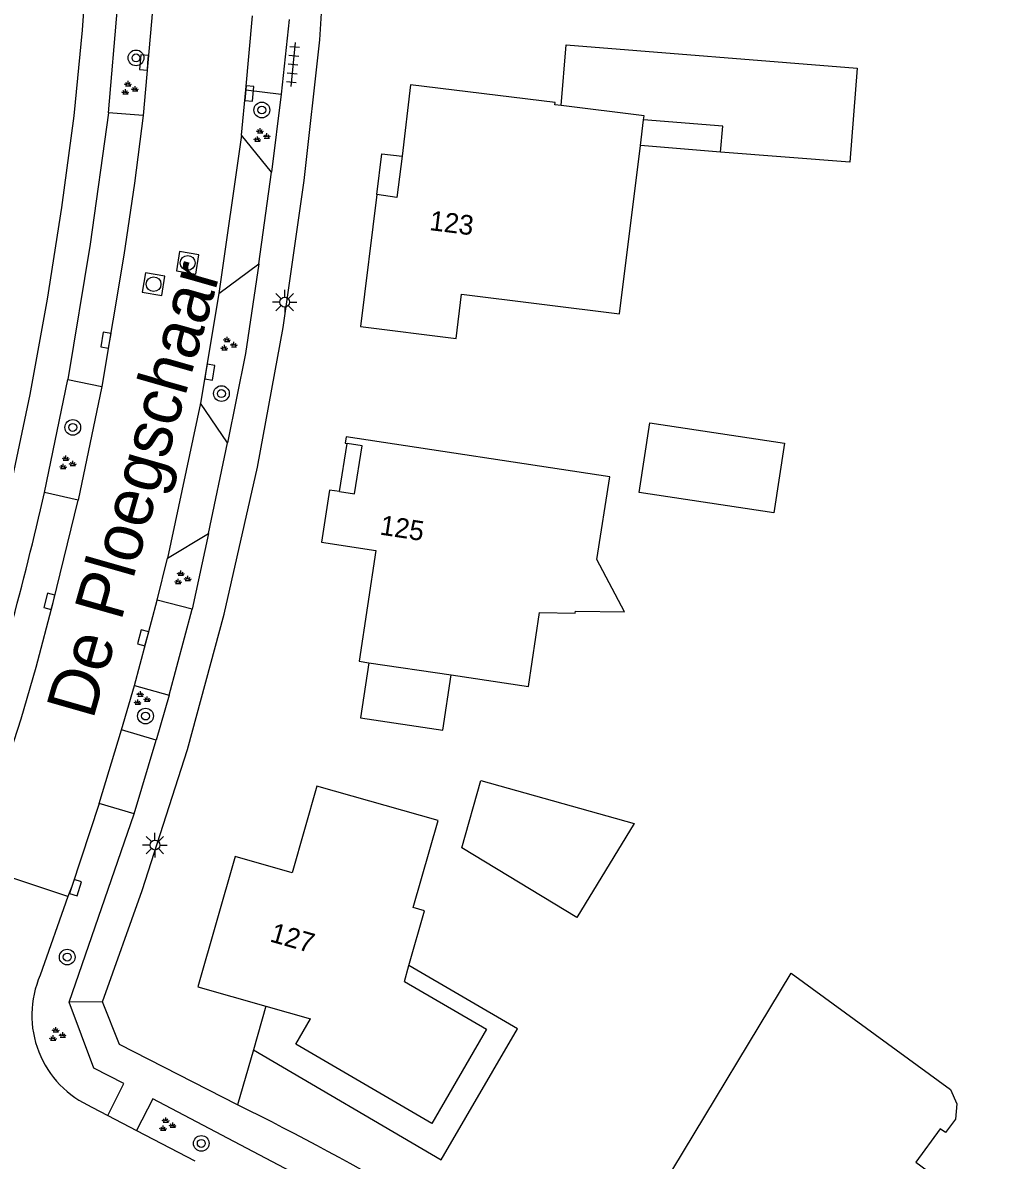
# Model space of a CAD drawing. Extents: x 137999 to 141000, y 397500 to 400501.
# Drawn here: x 138832.8 to 138882, y 400117.9 to 400175.8 of the extents above; entities that cross this region are included whole.
import ezdxf

# ---------------------------------------------------------------- set-up
doc = ezdxf.new("R2010")
doc.units = 0
for name, color, linetype in [('gg-afsc-hekwerk', 7, 'Continuous'), ('gg-anno-huisnummerreeks BGT', 7, 'Continuous'), ('gg-anno-openbare ruimte label', 7, 'Continuous'), ('gg-bbg-bijgebouw', 7, 'Continuous'), ('gg-bbg-gedigitaliseerde bebouwing', 7, 'Continuous'), ('gg-bbg-gedigitaliseerde bijgebouw', 7, 'Continuous'), ('gg-bbg-hoofdgebouw', 7, 'Continuous'), ('gg-bbg-luifel en loopbrug', 7, 'Continuous'), ('gg-bbg-onder overbouw', 7, 'Continuous'), ('gg-bbg-pand overbouw', 7, 'Continuous'), ('gg-bbg-tussenscheiding', 7, 'Continuous'), ('gg-knt-verharding', 7, 'Continuous'), ('gg-knt-verharding nz', 7, 'Continuous'), ('gt-grn-weggrens', 7, 'Continuous'), ('gt-symb-boom', 7, 'Continuous'), ('gt-symb-groenvak', 7, 'Continuous'), ('gt-symb-kolk', 7, 'Continuous'), ('gt-symb-lichtmast', 7, 'Continuous'), ('gt-symb-rioolschacht', 7, 'Continuous'), ('gt-symb-tegel verharding', 7, 'Continuous')]:
    doc.layers.add(name, color=color, linetype=linetype)

# ---------------------------------------------------------------- blocks, each defined once
blk = doc.blocks.new('gt0-TEG1')
at = {"layer": 'gt-symb-tegel verharding'}
for p, q in [((-1.125, 0), (1.125, 0)), ((-0.9, -0.25), (-0.9, 0.25)), ((-0.45, -0.25), (-0.45, 0.25)), ((0, -0.25), (0, 0.25)), ((0.45, -0.25), (0.45, 0.25)), ((0.9, -0.25), (0.9, 0.25))]:
    blk.add_line(p, q, dxfattribs=at)
blk = doc.blocks.new('gt0-KOLK')
at = {"layer": 'gt-symb-kolk'}
blk.add_lwpolyline([(0, 0), (0.375, 0), (0.375, 0.4), (-0.375, 0.4), (-0.375, 0), (0, 0)], dxfattribs=at)
blk = doc.blocks.new('gt0-BOOM')
at = {"layer": 'gt-symb-boom'}
for radius in [0.4, 0.2]:
    blk.add_circle((0, 0), radius, dxfattribs=at)
blk = doc.blocks.new('gt0-GRVAK')
at = {"layer": 'gt-symb-groenvak'}
for p, q in [((-0.11, 0.189), (-0.228, 0.24)), ((-0.182, 0.153), (0.088, 0.153)), ((-0.091, 0.211), (-0.156, 0.322)), ((-0.047, 0.214), (-0.047, 0.393)), ((-0.004, 0.211), (0.061, 0.322)), ((0.015, 0.189), (0.133, 0.24)), ((0.262, -0.052), (0.197, 0.059)), ((0.305, -0.049), (0.305, 0.13)), ((0.349, -0.052), (0.414, 0.059)), ((-0.245, -0.228), (-0.363, -0.177)), ((-0.318, -0.264), (-0.047, -0.264)), ((-0.226, -0.206), (-0.291, -0.095)), ((-0.183, -0.203), (-0.183, -0.024)), ((-0.139, -0.206), (-0.074, -0.095)), ((-0.12, -0.228), (-0.002, -0.177)), ((0.243, -0.074), (0.125, -0.023)), ((0.17, -0.11), (0.441, -0.11)), ((0.368, -0.074), (0.486, -0.023))]:
    blk.add_line(p, q, dxfattribs=at)
blk = doc.blocks.new('gt0-LMAST')
at = {"layer": 'gt-symb-lichtmast'}
for p, q in [((-0.005, 0.246), (-0.005, 0.621)), ((-0.182, 0.173), (-0.447, 0.438)), ((0.172, 0.173), (0.437, 0.438)), ((-0.255, -0.004), (-0.63, -0.004)), ((-0.182, -0.181), (-0.447, -0.446)), ((-0.005, -0.254), (-0.005, -0.629)), ((0.437, -0.446), (0.172, -0.181)), ((0.245, -0.004), (0.62, -0.004))]:
    blk.add_line(p, q, dxfattribs=at)
blk.add_circle((-0.005, -0.004), 0.25, dxfattribs=at)
blk = doc.blocks.new('gt0-RS')
at = {"layer": 'gt-symb-rioolschacht'}
blk.add_lwpolyline([(-0.5, -0.5), (0.5, -0.5), (0.5, 0.5), (-0.5, 0.5)], close=True, dxfattribs=at)
blk.add_circle((0, 0), 0.375, dxfattribs=at)

msp = doc.modelspace()

# ---------------------------------------------------------------- linework, layer by layer
at = {"layer": 'gg-afsc-hekwerk'}
msp.add_line((138844.498, 400123.538), (138843.697, 400120.746), dxfattribs=at)
msp.add_arc((138778.189, 399987.97), 148.057, 55.73815, 63.7394, dxfattribs=at)
at = {"layer": 'gg-bbg-bijgebouw'}
for points in [[(138875.208, 400173.458), (138874.829, 400168.679), (138868.258, 400169.198)], [(138864.119, 400151.891), (138864.66, 400155.436), (138871.501, 400154.393), (138870.961, 400150.852), (138864.119, 400151.891)]]:
    msp.add_lwpolyline(points, dxfattribs=at)
at = {"layer": 'gg-bbg-gedigitaliseerde bebouwing'}
for p, q in [((138849.88, 400143.304), (138850.363, 400143.232)), ((138850.363, 400143.232), (138854.549, 400142.609))]:
    msp.add_line(p, q, dxfattribs=at)
msp.add_lwpolyline([(138854.549, 400142.609), (138858.492, 400142.022), (138859.051, 400145.779)], dxfattribs=at)
at = {"layer": 'gg-bbg-gedigitaliseerde bijgebouw'}
for points in [[(138860.159, 400171.56), (138860.407, 400174.648), (138875.208, 400173.458)], [(138868.258, 400169.198), (138868.369, 400170.508), (138864.345, 400170.831)], [(138855.104, 400133.822), (138856.065, 400137.238), (138863.855, 400135.046), (138860.946, 400130.266), (138855.104, 400133.822)]]:
    msp.add_lwpolyline(points, dxfattribs=at)
at = {"layer": 'gg-bbg-hoofdgebouw'}
for p, q in [((138864.183, 400169.526), (138864.345, 400170.831)), ((138852.177, 400127.025), (138852.41, 400127.84)), ((138845.135, 400125.761), (138847.404, 400125.117))]:
    msp.add_line(p, q, dxfattribs=at)
for points in [[(138860.159, 400171.56), (138859.824, 400171.601), (138859.84, 400171.712), (138852.484, 400172.609), (138852.061, 400168.984)], [(138850.785, 400167.035), (138849.953, 400160.325), (138854.816, 400159.719), (138855.083, 400161.964), (138863.122, 400160.964), (138864.183, 400169.526)], [(138859.051, 400145.779), (138860.869, 400145.754), (138860.876, 400145.844), (138863.369, 400145.818), (138861.967, 400148.484), (138862.626, 400152.687), (138849.221, 400154.715), (138849.167, 400154.397), (138849.269, 400154.381)], [(138848.883, 400151.935), (138848.369, 400152.008), (138847.962, 400149.362), (138850.719, 400148.94), (138849.88, 400143.304)], [(138852.41, 400127.84), (138853.204, 400130.611), (138852.627, 400130.775), (138853.888, 400135.199), (138847.733, 400136.954), (138846.474, 400132.54), (138843.57, 400133.368), (138841.68, 400126.74), (138845.135, 400125.761)], [(138865.824, 400117.48), (138871.852, 400127.443), (138879.945, 400121.533), (138880.271, 400120.806), (138880.198, 400120.014), (138879.695, 400119.336), (138879.428, 400119.531), (138878.192, 400117.834), (138881.969, 400115.051), (138874.844, 400105.383), (138866.794, 400111.315)], [(138852.177, 400127.025), (138856.355, 400124.602), (138853.571, 400119.801), (138846.665, 400123.834), (138847.404, 400125.117)]]:
    msp.add_lwpolyline(points, dxfattribs=at)
at = {"layer": 'gg-bbg-luifel en loopbrug'}
for p, q in [((138868.258, 400169.198), (138864.183, 400169.526)), ((138845.135, 400125.761), (138844.498, 400123.538))]:
    msp.add_line(p, q, dxfattribs=at)
for points in [[(138850.363, 400143.232), (138849.945, 400140.425), (138854.131, 400139.801), (138854.549, 400142.609)], [(138844.498, 400123.538), (138854.052, 400117.958), (138857.938, 400124.612), (138852.41, 400127.84)]]:
    msp.add_lwpolyline(points, dxfattribs=at)
at = {"layer": 'gg-bbg-onder overbouw'}
for points in [[(138852.061, 400168.984), (138851.786, 400166.892), (138850.785, 400167.035)], [(138848.883, 400151.935), (138849.65, 400151.826), (138850.029, 400154.265), (138849.269, 400154.381)]]:
    msp.add_lwpolyline(points, dxfattribs=at)
at = {"layer": 'gg-bbg-pand overbouw'}
msp.add_line((138848.883, 400151.935), (138849.269, 400154.381), dxfattribs=at)
msp.add_lwpolyline([(138850.785, 400167.035), (138851.036, 400169.106), (138852.061, 400168.984)], dxfattribs=at)
at = {"layer": 'gg-bbg-tussenscheiding'}
msp.add_lwpolyline([(138864.345, 400170.831), (138864.37, 400171.037), (138860.159, 400171.56)], dxfattribs=at)
at = {"layer": 'gg-knt-verharding'}
for p, q in [((138837.14, 400171.199), (138837.593, 400176.548)), ((138839.369, 400176.411), (138838.895, 400171.056)), ((138844.119, 400172.369), (138844.457, 400176.13)), ((138843.898, 400170.056), (138844.119, 400172.369)), ((138844.119, 400172.369), (138845.921, 400172.144)), ((138845.921, 400172.144), (138845.419, 400168.175)), ((138838.895, 400171.056), (138837.14, 400171.199)), ((138845.419, 400168.175), (138843.898, 400170.056)), ((138844.781, 400163.521), (138845.419, 400168.175)), ((138842.75, 400162.007), (138844.781, 400163.521)), ((138842.75, 400162.007), (138841.811, 400156.427)), ((138833.878, 400151.878), (138835.068, 400157.624)), ((138835.068, 400157.624), (138836.8, 400157.271)), ((138836.8, 400157.271), (138835.597, 400151.502)), ((138843.183, 400154.406), (138841.811, 400156.427)), ((138842.217, 400149.808), (138843.183, 400154.406)), ((138835.597, 400151.502), (138833.878, 400151.878)), ((138840.134, 400148.552), (138842.217, 400149.808)), ((138842.217, 400149.808), (138841.385, 400145.949)), ((138839.611, 400146.406), (138840.134, 400148.552)), ((138838.454, 400142.071), (138839.611, 400146.406)), ((138841.385, 400145.949), (138839.611, 400146.406)), ((138837.8, 400139.824), (138838.454, 400142.071)), ((138838.454, 400142.071), (138840.213, 400141.575)), ((138840.213, 400141.575), (138839.554, 400139.292)), ((138836.657, 400136.074), (138837.8, 400139.824)), ((138839.554, 400139.292), (138837.8, 400139.824)), ((138838.435, 400135.549), (138836.657, 400136.074)), ((138835.126, 400125.973), (138838.435, 400135.549)), ((138835.071, 400131.35), (138830.252, 400132.938)), ((138835.071, 400131.35), (138833.659, 400127.333)), ((138836.292, 400120.634), (138837.098, 400120.213)), ((138837.098, 400120.213), (138838.559, 400119.45)), ((138838.559, 400119.45), (138841.523, 400117.901))]:
    msp.add_line(p, q, dxfattribs=at)
for points in [[(138836.833, 400125.993), (138838.853, 400131.644), (138841.143, 400138.81), (138843.007, 400145.694), (138844.704, 400153.169), (138846.018, 400160.275), (138847.084, 400167.753), (138847.873, 400174.899), (138848.336, 400182.244), (138848.47, 400189.864), (138848.309, 400196.992), (138847.86, 400204.28), (138847.189, 400211.125)], [(138825.915, 400131.376), (138826.636, 400133.223), (138827.298, 400135.092), (138828.557, 400138.896), (138829.729, 400142.728), (138831, 400147.37), (138832.14, 400152.045), (138833.146, 400156.868), (138834.023, 400161.717), (138834.765, 400166.373), (138835.382, 400171.048), (138835.816, 400175.4), (138836.114, 400179.763), (138836.33, 400184.982), (138836.399, 400190.205)], [(138837.14, 400171.199), (138836.205, 400164.521), (138835.068, 400157.624)], [(138844.781, 400163.521), (138844.102, 400158.949), (138843.183, 400154.406)], [(138836.657, 400136.074), (138835.27, 400131.853), (138835.071, 400131.35)], [(138837.098, 400120.213), (138837.907, 400121.831), (138836.391, 400122.612), (138835.126, 400125.973)], [(138843.697, 400120.746), (138837.699, 400123.809), (138836.833, 400125.993)], [(138846.41, 400117.361), (138839.38, 400121.048), (138838.559, 400119.45)]]:
    msp.add_lwpolyline(points, dxfattribs=at)
for centre, radius, start, end in [((138673.59, 400188.376), 164.391, 342.20529, 347.1723), ((138838.322, 400125.299), 5.087, 156.42752, 246.48647)]:
    msp.add_arc(centre, radius, start, end, dxfattribs=at)
at = {"layer": 'gg-knt-verharding nz'}
for p, q in [((138846.313, 400175.937), (138845.921, 400172.144)), ((138843.898, 400170.056), (138842.75, 400162.007)), ((138841.811, 400156.427), (138840.134, 400148.552)), ((138840.213, 400141.575), (138841.385, 400145.949)), ((138838.435, 400135.549), (138839.554, 400139.292))]:
    msp.add_line(p, q, dxfattribs=at)
for points in [[(138838.895, 400171.056), (138838.458, 400167.612), (138837.918, 400163.95), (138836.8, 400157.271)], [(138831.785, 400137.54), (138832.694, 400140.385), (138833.448, 400143.007), (138834.319, 400146.3), (138835.597, 400151.502)]]:
    msp.add_lwpolyline(points, dxfattribs=at)
at = {"layer": 'gt-grn-weggrens'}
msp.add_line((138836.833, 400125.993), (138835.126, 400125.973), dxfattribs=at)

# ---------------------------------------------------------------- block references
at = {"layer": 'gt-symb-boom'}
for p in [(138838.533, 400173.986), (138844.93, 400171.336), (138835.317, 400155.196), (138839.016, 400140.518), (138835.035, 400128.261), (138841.851, 400118.786)]:
    msp.add_blockref('gt0-BOOM', p, dxfattribs=at)
at = {"layer": 'gt-symb-boom', "rotation": -45.36442053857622}
msp.add_blockref('gt0-BOOM', (138842.875, 400156.917), dxfattribs=at)
at = {"layer": 'gt-symb-groenvak'}
for p in [(138838.177, 400172.419), (138844.886, 400170.022), (138843.209, 400159.411), (138835.014, 400153.37), (138840.861, 400147.521), (138838.8, 400141.384), (138834.501, 400124.306), (138840.094, 400119.715)]:
    msp.add_blockref('gt0-GRVAK', p, dxfattribs=at)
at = {"layer": 'gt-symb-kolk'}
for p, rotation in [((138839.141, 400173.741), 85.1221191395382), ((138844.097, 400172.2), -95.2774060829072), ((138837.2, 400159.599), 80.3869741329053), ((138842.087, 400158.042), -99.66950525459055), ((138834.319, 400146.3), 75.5744682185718), ((138839.084, 400144.445), 75.17189147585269), ((138835.27, 400131.853), -108.18126897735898)]:
    msp.add_blockref('gt0-KOLK', p, dxfattribs=dict(at, rotation=rotation))
at = {"layer": 'gt-symb-lichtmast'}
for p in [(138846.096, 400161.57), (138839.5, 400133.96)]:
    msp.add_blockref('gt0-LMAST', p, dxfattribs=at)
at = {"layer": 'gt-symb-rioolschacht', "rotation": -9.500010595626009}
for p in [(138841.159, 400163.563), (138839.426, 400162.48)]:
    msp.add_blockref('gt0-RS', p, dxfattribs=at)
at = {"layer": 'gt-symb-tegel verharding', "rotation": -95.45391888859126}
msp.add_blockref('gt0-TEG1', (138846.517, 400173.654), dxfattribs=at)

# ---------------------------------------------------------------- texts
at = {"layer": 'gg-anno-huisnummerreeks BGT'}
for s, rotation, p in [('123', 352.9, (138853.418, 400165.235)), ('125', 351.3, (138850.89, 400149.753)), ('127', 344.1, (138845.291, 400129.066))]:
    msp.add_text(s, height=1, rotation=rotation, dxfattribs=at).set_placement(p)
at = {"layer": 'gg-anno-openbare ruimte label'}
msp.add_text('De Ploegschaar', height=2.5, rotation=74.1, dxfattribs=at).set_placement((138836.343, 400140.295))

doc.saveas('drawing.dxf')
